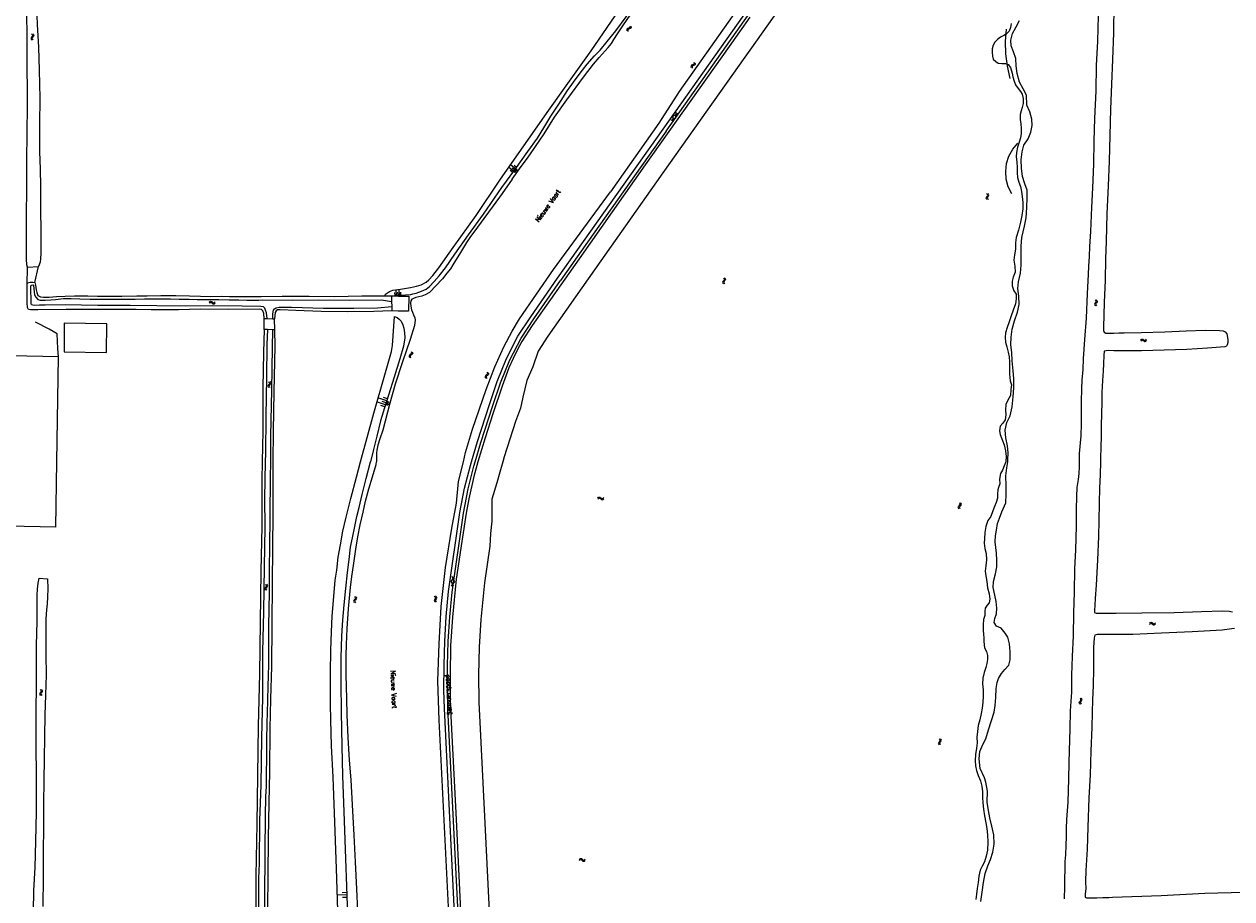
# Model space of a CAD drawing. Header units: metres. Extents: x 189705 to 199106, y 581686 to 588448.
# Tile 536 of 555: x 197695 to 198202, y 587316 to 587684. Entities that reach past the tile are written whole.
import ezdxf

# ---------------------------------------------------------------- set-up
doc = ezdxf.new("R2010")
doc.units = ezdxf.units.M
doc.layers.add('B-WA-OG-GBKN-G', color=7, linetype='Continuous', lineweight=18)
doc.styles.add('Style-STANDARD', font='STANDARD.shx')

msp = doc.modelspace()

# ---------------------------------------------------------------- linework, layer by layer
at = {"layer": 'B-WA-OG-GBKN-G'}
for p, q in [((197948.42, 587681.739), (197948.352, 587681.409)), ((197948.672, 587681.95), (197948.42, 587681.739)), ((197949.058, 587682.081), (197948.672, 587681.95)), ((197949.1, 587681.695), (197948.848, 587681.483)), ((197949.449, 587682.222), (197949.058, 587682.081)), ((197949.486, 587681.828), (197949.1, 587681.695)), ((197949.697, 587682.434), (197949.449, 587682.222)), ((197949.871, 587681.961), (197949.486, 587681.828)), ((197949.695, 587683.157), (197949.763, 587682.755)), ((197949.763, 587682.755), (197949.697, 587682.434)), ((197950.129, 587682.18), (197949.871, 587681.961)), ((197950.122, 587682.902), (197950.192, 587682.501)), ((197950.192, 587682.501), (197950.129, 587682.18)), ((197698.339, 587678.125), (197698.249, 587677.809)), ((197698.249, 587677.809), (197698.379, 587677.497)), ((197698.586, 587678.45), (197698.339, 587678.125)), ((197698.379, 587677.497), (197698.662, 587677.203)), ((197698.51, 587679.698), (197698.791, 587679.403)), ((197698.83, 587678.786), (197698.586, 587678.45)), ((197698.837, 587678.154), (197698.747, 587677.837)), ((197698.747, 587677.837), (197698.874, 587677.526)), ((197698.791, 587679.403), (197698.917, 587679.1)), ((197698.917, 587679.1), (197698.83, 587678.786)), ((197699.082, 587678.481), (197698.837, 587678.154)), ((197698.874, 587677.526), (197699.158, 587677.231)), ((197699.005, 587679.727), (197699.289, 587679.434)), ((197699.326, 587678.806), (197699.082, 587678.481)), ((197699.289, 587679.434), (197699.416, 587679.133)), ((197699.416, 587679.133), (197699.326, 587678.806)), ((197948.352, 587681.409), (197948.422, 587681.006)), ((197948.848, 587681.483), (197948.779, 587681.154)), ((197948.779, 587681.154), (197948.848, 587680.751)), ((197975.606, 587666.56), (197975.369, 587666.331)), ((197975.982, 587666.718), (197975.606, 587666.56)), ((197976.361, 587666.886), (197975.982, 587666.718)), ((197976.427, 587666.496), (197976.051, 587666.335)), ((197976.594, 587667.115), (197976.361, 587666.886)), ((197976.801, 587666.655), (197976.427, 587666.496)), ((197976.541, 587667.836), (197976.637, 587667.44)), ((197976.637, 587667.44), (197976.594, 587667.115)), ((197977.043, 587666.893), (197976.801, 587666.655)), ((197976.984, 587667.613), (197977.083, 587667.218)), ((197977.083, 587667.218), (197977.043, 587666.893)), ((197975.369, 587666.331), (197975.326, 587665.997)), ((197975.326, 587665.997), (197975.424, 587665.6)), ((197975.815, 587666.106), (197975.769, 587665.773)), ((197975.769, 587665.773), (197975.867, 587665.376)), ((197976.051, 587666.335), (197975.815, 587666.106)), ((197969.878, 587646.312), (197967.799, 587645.183)), ((197968.991, 587644.453), (197969.052, 587646.817)), ((197968.991, 587644.453), (197966.911, 587643.325)), ((197967.736, 587642.82), (197967.799, 587645.183)), ((197900.88, 587622.076), (197898.82, 587623.678)), ((197900.48, 587621.561), (197899.45, 587622.362)), ((197901.682, 587623.106), (197899.621, 587624.708)), ((197901.281, 587622.591), (197900.251, 587623.392)), ((197900.858, 587622.048), (197901.453, 587621.586)), ((197902.082, 587623.621), (197901.052, 587624.422)), ((197901.089, 587622.346), (197902.279, 587621.422)), ((197901.32, 587622.643), (197901.915, 587622.181)), ((197901.551, 587622.94), (197902.741, 587622.017)), ((197901.782, 587623.238), (197902.377, 587622.776)), ((198099.282, 587610.704), (198099.361, 587611.034)), ((198099.42, 587610.408), (198099.282, 587610.704)), ((198099.361, 587611.034), (198099.594, 587611.367)), ((198099.768, 587612.329), (198099.474, 587612.613)), ((198099.594, 587611.367), (198099.827, 587611.703)), ((198099.906, 587612.022), (198099.768, 587612.329)), ((198099.78, 587610.754), (198099.856, 587611.071)), ((198099.916, 587610.455), (198099.78, 587610.754)), ((198099.827, 587611.703), (198099.906, 587612.022)), ((198099.856, 587611.071), (198100.088, 587611.415)), ((198100.263, 587612.374), (198099.969, 587612.659)), ((198100.088, 587611.415), (198100.323, 587611.748)), ((198100.403, 587612.068), (198100.263, 587612.374)), ((198100.323, 587611.748), (198100.403, 587612.068)), ((198099.713, 587610.125), (198099.42, 587610.408)), ((198100.208, 587610.17), (198099.916, 587610.455)), ((197988.711, 587575.699), (197988.611, 587575.386)), ((197988.611, 587575.386), (197988.731, 587575.07)), ((197988.968, 587576.017), (197988.711, 587575.699)), ((197988.93, 587577.266), (197989.202, 587576.963)), ((197989.222, 587576.344), (197988.968, 587576.017)), ((197989.21, 587575.712), (197989.11, 587575.399)), ((197989.11, 587575.399), (197989.228, 587575.084)), ((197989.202, 587576.963), (197989.318, 587576.656)), ((197989.464, 587576.032), (197989.21, 587575.712)), ((197989.318, 587576.656), (197989.222, 587576.344)), ((197989.427, 587577.279), (197989.701, 587576.978)), ((197989.719, 587576.349), (197989.464, 587576.032)), ((197989.701, 587576.978), (197989.819, 587576.673)), ((197989.819, 587576.673), (197989.719, 587576.349)), ((197851.078, 587569.861), (197851.005, 587571.114)), ((197851.705, 587569.898), (197851.559, 587572.404)), ((197852.331, 587569.934), (197852.258, 587571.187)), ((197852.957, 587569.97), (197852.812, 587572.476)), ((197853.584, 587570.007), (197853.511, 587571.26)), ((197988.731, 587575.07), (197989.005, 587574.767)), ((197989.228, 587575.084), (197989.502, 587574.78)), ((197773.042, 587567.067), (197773.339, 587567.346)), ((197773.063, 587566.571), (197773.362, 587566.848)), ((197773.339, 587567.346), (197773.642, 587567.469)), ((197773.362, 587566.848), (197773.667, 587566.969)), ((197773.642, 587567.469), (197773.967, 587567.374)), ((197773.667, 587566.969), (197773.98, 587566.878)), ((197773.967, 587567.374), (197774.289, 587567.125)), ((197773.98, 587566.878), (197774.312, 587566.628)), ((197774.289, 587567.125), (197774.612, 587566.875)), ((197774.312, 587566.628), (197774.633, 587566.377)), ((197774.612, 587566.875), (197774.927, 587566.78)), ((197774.633, 587566.377), (197774.948, 587566.282)), ((197774.927, 587566.78), (197775.241, 587566.903)), ((197774.948, 587566.282), (197775.262, 587566.407)), ((197775.241, 587566.903), (197775.539, 587567.182)), ((197775.262, 587566.407), (197775.56, 587566.686)), ((198144.837, 587566.469), (198144.745, 587566.153)), ((198144.745, 587566.153), (198144.873, 587565.841)), ((198145.085, 587566.793), (198144.837, 587566.469)), ((198144.873, 587565.841), (198145.155, 587565.545)), ((198145.015, 587568.041), (198145.295, 587567.745)), ((198145.331, 587567.127), (198145.085, 587566.793)), ((198145.335, 587566.495), (198145.243, 587566.179)), ((198145.243, 587566.179), (198145.369, 587565.867)), ((198145.295, 587567.745), (198145.419, 587567.441)), ((198145.419, 587567.441), (198145.331, 587567.127)), ((198145.581, 587566.821), (198145.335, 587566.495)), ((198145.369, 587565.867), (198145.651, 587565.571)), ((198145.511, 587568.067), (198145.793, 587567.773)), ((198145.827, 587567.145), (198145.581, 587566.821)), ((198145.793, 587567.773), (198145.919, 587567.471)), ((198145.919, 587567.471), (198145.827, 587567.145)), ((198164.104, 587551.104), (198164.373, 587551.409)), ((198164.17, 587550.612), (198164.442, 587550.915)), ((198164.373, 587551.409), (198164.664, 587551.559)), ((198164.442, 587550.915), (198164.735, 587551.064)), ((198164.664, 587551.559), (198164.997, 587551.495)), ((198164.735, 587551.064), (198165.055, 587551.002)), ((198164.997, 587551.495), (198165.34, 587551.276)), ((198165.055, 587551.002), (198165.408, 587550.784)), ((198165.34, 587551.276), (198165.685, 587551.058)), ((198165.408, 587550.784), (198165.752, 587550.564)), ((198165.685, 587551.058), (198166.007, 587550.992)), ((198165.752, 587550.564), (198166.074, 587550.498)), ((198166.007, 587550.992), (198166.308, 587551.143)), ((198166.074, 587550.498), (198166.375, 587550.651)), ((198166.308, 587551.143), (198166.58, 587551.449)), ((198166.375, 587550.651), (198166.646, 587550.956)), ((197857.141, 587544.846), (197856.95, 587544.578)), ((197857.483, 587545.069), (197857.141, 587544.846)), ((197857.826, 587545.303), (197857.483, 587545.069)), ((197857.96, 587544.931), (197857.62, 587544.705)), ((197858.013, 587545.57), (197857.826, 587545.303)), ((197857.831, 587546.27), (197857.997, 587545.897)), ((197858.3, 587545.155), (197857.96, 587544.931)), ((197857.997, 587545.897), (197858.013, 587545.57)), ((197858.495, 587545.432), (197858.3, 587545.155)), ((197858.308, 587546.129), (197858.476, 587545.759)), ((197858.476, 587545.759), (197858.495, 587545.432)), ((197856.95, 587544.578), (197856.967, 587544.242)), ((197856.967, 587544.242), (197857.134, 587543.869)), ((197857.62, 587544.705), (197857.428, 587544.438)), ((197857.428, 587544.438), (197857.443, 587544.101)), ((197857.443, 587544.101), (197857.611, 587543.729)), ((197889.056, 587536.125), (197888.882, 587535.846)), ((197888.882, 587535.846), (197888.922, 587535.511)), ((197888.922, 587535.511), (197889.114, 587535.15)), ((197889.382, 587536.371), (197889.056, 587536.125)), ((197889.543, 587536.016), (197889.369, 587535.737)), ((197889.369, 587535.737), (197889.407, 587535.402)), ((197889.709, 587536.626), (197889.382, 587536.371)), ((197889.407, 587535.402), (197889.598, 587535.041)), ((197889.867, 587536.264), (197889.543, 587536.016)), ((197889.65, 587537.591), (197889.84, 587537.231)), ((197889.878, 587536.905), (197889.709, 587536.626)), ((197889.84, 587537.231), (197889.878, 587536.905)), ((197890.191, 587536.51), (197889.867, 587536.264)), ((197890.135, 587537.483), (197890.328, 587537.124)), ((197890.368, 587536.799), (197890.191, 587536.51)), ((197890.328, 587537.124), (197890.368, 587536.799)), ((197797.817, 587532.085), (197797.721, 587531.77)), ((197797.721, 587531.77), (197797.845, 587531.457)), ((197798.069, 587532.406), (197797.817, 587532.085)), ((197797.845, 587531.457), (197798.123, 587531.157)), ((197798.016, 587533.654), (197798.292, 587533.355)), ((197798.32, 587532.736), (197798.069, 587532.406)), ((197798.315, 587532.104), (197798.219, 587531.79)), ((197798.219, 587531.79), (197798.341, 587531.476)), ((197798.292, 587533.355), (197798.412, 587533.049)), ((197798.566, 587532.427), (197798.315, 587532.104)), ((197798.412, 587533.049), (197798.32, 587532.736)), ((197798.341, 587531.476), (197798.619, 587531.176)), ((197798.512, 587533.674), (197798.79, 587533.376)), ((197798.816, 587532.748), (197798.566, 587532.427)), ((197798.79, 587533.376), (197798.912, 587533.073)), ((197798.912, 587533.073), (197798.816, 587532.748)), ((197847.075, 587523.961), (197843.728, 587525.031)), ((197847.611, 587525.635), (197844.263, 587526.705)), ((197847.343, 587524.798), (197845.669, 587525.333)), ((197847.878, 587526.472), (197846.204, 587527.007)), ((197847.415, 587524.764), (197848.135, 587524.543)), ((197847.525, 587525.124), (197848.965, 587524.682)), ((197847.636, 587525.484), (197848.356, 587525.263)), ((197846.808, 587523.124), (197845.134, 587523.659)), ((197847.194, 587524.044), (197847.914, 587523.823)), ((197847.305, 587524.404), (197848.744, 587523.962)), ((197936.205, 587484.797), (197936.495, 587485.083)), ((197936.238, 587484.302), (197936.53, 587484.586)), ((197936.495, 587485.083), (197936.795, 587485.213)), ((197936.53, 587484.586), (197936.832, 587484.714)), ((197936.795, 587485.213), (197937.122, 587485.126)), ((197936.832, 587484.714), (197937.147, 587484.63)), ((197937.122, 587485.126), (197937.45, 587484.885)), ((197937.147, 587484.63), (197937.485, 587484.389)), ((197937.45, 587484.885), (197937.779, 587484.643)), ((197937.485, 587484.389), (197937.812, 587484.146)), ((197937.779, 587484.643), (197938.096, 587484.556)), ((197937.812, 587484.146), (197938.129, 587484.058)), ((197938.096, 587484.556), (197938.406, 587484.686)), ((197938.129, 587484.058), (197938.439, 587484.19)), ((197938.406, 587484.686), (197938.699, 587484.972)), ((197938.439, 587484.19), (197938.731, 587484.476)), ((198087.58, 587480.953), (198087.706, 587481.268)), ((198087.674, 587480.639), (198087.58, 587480.953)), ((198087.923, 587480.318), (198087.674, 587480.639)), ((198087.706, 587481.268), (198087.984, 587481.564)), ((198087.984, 587481.564), (198088.263, 587481.862)), ((198088.295, 587482.491), (198088.046, 587482.814)), ((198088.081, 587480.93), (198088.201, 587481.233)), ((198088.172, 587480.615), (198088.081, 587480.93)), ((198088.419, 587480.291), (198088.172, 587480.615)), ((198088.201, 587481.233), (198088.481, 587481.54)), ((198088.263, 587481.862), (198088.388, 587482.167)), ((198088.388, 587482.167), (198088.295, 587482.491)), ((198088.481, 587481.54), (198088.761, 587481.836)), ((198088.791, 587482.464), (198088.542, 587482.788)), ((198088.761, 587481.836), (198088.886, 587482.141)), ((198088.886, 587482.141), (198088.791, 587482.464)), ((197796.63, 587448.521), (197796.909, 587448.224)), ((197797.126, 587448.545), (197797.407, 587448.25)), ((197875.972, 587451.799), (197874.648, 587449.839)), ((197875.682, 587447.713), (197874.648, 587449.839)), ((197876.043, 587449.741), (197874.716, 587447.781)), ((197876.043, 587449.741), (197875.007, 587451.867)), ((197796.447, 587446.949), (197796.354, 587446.633)), ((197796.354, 587446.633), (197796.481, 587446.321)), ((197796.696, 587447.272), (197796.447, 587446.949)), ((197796.481, 587446.321), (197796.762, 587446.024)), ((197796.943, 587447.606), (197796.696, 587447.272)), ((197796.945, 587446.974), (197796.852, 587446.658)), ((197796.852, 587446.658), (197796.977, 587446.346)), ((197796.909, 587448.224), (197797.032, 587447.919)), ((197797.032, 587447.919), (197796.943, 587447.606)), ((197797.192, 587447.299), (197796.945, 587446.974)), ((197796.977, 587446.346), (197797.258, 587446.049)), ((197797.439, 587447.622), (197797.192, 587447.299)), ((197797.407, 587448.25), (197797.532, 587447.948)), ((197797.532, 587447.948), (197797.439, 587447.622)), ((197867.583, 587443.589), (197867.9, 587443.332)), ((197868.071, 587443.68), (197868.39, 587443.426)), ((197868.39, 587443.426), (197868.555, 587443.143)), ((197833.755, 587441.817), (197833.629, 587441.513)), ((197833.629, 587441.513), (197833.722, 587441.189)), ((197833.722, 587441.189), (197833.97, 587440.863)), ((197834.037, 587442.112), (197833.755, 587441.817)), ((197834.319, 587442.416), (197834.037, 587442.112)), ((197834.105, 587443.36), (197834.351, 587443.035)), ((197834.253, 587441.788), (197834.127, 587441.484)), ((197834.127, 587441.484), (197834.218, 587441.16)), ((197834.218, 587441.16), (197834.466, 587440.835)), ((197834.533, 587442.085), (197834.253, 587441.788)), ((197834.441, 587442.719), (197834.319, 587442.416)), ((197834.351, 587443.035), (197834.441, 587442.719)), ((197834.814, 587442.38), (197834.533, 587442.085)), ((197834.601, 587443.331), (197834.849, 587443.008)), ((197834.941, 587442.694), (197834.814, 587442.38)), ((197834.849, 587443.008), (197834.941, 587442.694)), ((197867.614, 587442.007), (197867.565, 587441.682)), ((197867.565, 587441.682), (197867.733, 587441.389)), ((197867.817, 587442.361), (197867.614, 587442.007)), ((197867.733, 587441.389), (197868.052, 587441.133)), ((197868.017, 587442.724), (197867.817, 587442.361)), ((197867.9, 587443.332), (197868.063, 587443.047)), ((197868.063, 587443.047), (197868.017, 587442.724)), ((197868.105, 587442.099), (197868.055, 587441.773)), ((197868.055, 587441.773), (197868.221, 587441.481)), ((197868.305, 587442.454), (197868.105, 587442.099)), ((197868.221, 587441.481), (197868.54, 587441.224)), ((197868.506, 587442.808), (197868.305, 587442.454)), ((197868.555, 587443.143), (197868.506, 587442.808)), ((198167.867, 587432.227), (198168.157, 587432.513)), ((198167.9, 587431.732), (198168.192, 587432.016)), ((198168.157, 587432.513), (198168.457, 587432.643)), ((198168.192, 587432.016), (198168.494, 587432.144)), ((198168.457, 587432.643), (198168.784, 587432.556)), ((198168.494, 587432.144), (198168.809, 587432.06)), ((198168.784, 587432.556), (198169.112, 587432.315)), ((198168.809, 587432.06), (198169.147, 587431.819)), ((198169.112, 587432.315), (198169.441, 587432.073)), ((198169.147, 587431.819), (198169.474, 587431.576)), ((198169.441, 587432.073), (198169.758, 587431.986)), ((198169.474, 587431.576), (198169.791, 587431.488)), ((198169.758, 587431.986), (198170.068, 587432.116)), ((198169.791, 587431.488), (198170.101, 587431.62)), ((198170.068, 587432.116), (198170.361, 587432.402)), ((198170.101, 587431.62), (198170.393, 587431.906)), ((197701.978, 587402.813), (197701.886, 587402.497)), ((197702.225, 587403.137), (197701.978, 587402.813)), ((197702.154, 587404.385), (197702.434, 587404.089)), ((197702.471, 587403.471), (197702.225, 587403.137)), ((197702.476, 587402.839), (197702.384, 587402.523)), ((197702.434, 587404.089), (197702.559, 587403.785)), ((197702.559, 587403.785), (197702.471, 587403.471)), ((197702.721, 587403.165), (197702.476, 587402.839)), ((197702.65, 587404.411), (197702.932, 587404.118)), ((197702.967, 587403.49), (197702.721, 587403.165)), ((197702.932, 587404.118), (197703.059, 587403.816)), ((197703.059, 587403.816), (197702.967, 587403.49)), ((197701.886, 587402.497), (197702.014, 587402.185)), ((197702.014, 587402.185), (197702.297, 587401.889)), ((197702.384, 587402.523), (197702.51, 587402.211)), ((197702.51, 587402.211), (197702.793, 587401.915)), ((198138.359, 587398.853), (198138.459, 587399.176)), ((198138.476, 587398.548), (198138.359, 587398.853)), ((198138.459, 587399.176), (198138.714, 587399.494)), ((198138.75, 587398.246), (198138.476, 587398.548)), ((198138.952, 587400.442), (198138.678, 587400.745)), ((198138.714, 587399.494), (198138.969, 587399.813)), ((198138.859, 587398.869), (198138.956, 587399.181)), ((198138.975, 587398.562), (198138.859, 587398.869)), ((198139.069, 587400.126), (198138.952, 587400.442)), ((198138.956, 587399.181), (198139.211, 587399.508)), ((198138.969, 587399.813), (198139.069, 587400.126)), ((198139.247, 587398.259), (198138.975, 587398.562)), ((198139.448, 587400.454), (198139.174, 587400.758)), ((198139.211, 587399.508), (198139.467, 587399.825)), ((198139.568, 587400.139), (198139.448, 587400.454)), ((198139.467, 587399.825), (198139.568, 587400.139)), ((198079.879, 587383.373), (198079.605, 587383.677)), ((198079.639, 587382.425), (198079.895, 587382.744)), ((198079.996, 587383.057), (198079.879, 587383.373)), ((198079.895, 587382.744), (198079.996, 587383.057)), ((198080.375, 587383.384), (198080.102, 587383.688)), ((198080.136, 587382.439), (198080.393, 587382.756)), ((198080.494, 587383.069), (198080.375, 587383.384)), ((198080.393, 587382.756), (198080.494, 587383.069)), ((198079.283, 587381.785), (198079.384, 587382.108)), ((198079.4, 587381.48), (198079.283, 587381.785)), ((198079.384, 587382.108), (198079.639, 587382.425)), ((198079.674, 587381.178), (198079.4, 587381.48)), ((198079.784, 587381.801), (198079.881, 587382.112)), ((198079.899, 587381.493), (198079.784, 587381.801)), ((198079.881, 587382.112), (198080.136, 587382.439)), ((198080.17, 587381.189), (198079.899, 587381.493)), ((197928.405, 587333.03), (197928.706, 587333.304)), ((197928.418, 587332.533), (197928.721, 587332.805)), ((197928.706, 587333.304), (197929.011, 587333.422)), ((197928.721, 587332.805), (197929.028, 587332.921)), ((197929.011, 587333.422), (197929.335, 587333.322)), ((197929.028, 587332.921), (197929.34, 587332.825)), ((197929.335, 587333.322), (197929.652, 587333.067)), ((197929.34, 587332.825), (197929.667, 587332.571)), ((197929.652, 587333.067), (197929.972, 587332.813)), ((197929.667, 587332.571), (197929.985, 587332.314)), ((197929.972, 587332.813), (197930.285, 587332.713)), ((197929.985, 587332.314), (197930.298, 587332.214)), ((197930.285, 587332.713), (197930.6, 587332.831)), ((197930.298, 587332.214), (197930.614, 587332.334)), ((197930.6, 587332.831), (197930.904, 587333.105)), ((197930.614, 587332.334), (197930.917, 587332.608)), ((197830.968, 587318.08), (197826.954, 587317.965)), ((197830.939, 587319.084), (197828.932, 587319.026)), ((197830.997, 587317.077), (197828.99, 587317.019))]:
    msp.add_line(p, q, dxfattribs=at)
at = {"layer": 'B-WA-OG-GBKN-G', "flags": 128}
for points in [[(198035.85, 587723.55), (198025.223, 587708.579), (198000, 587672.845)], [(197846.824, 587569.831), (197847.129, 587570.438), (197847.867, 587571.02), (197848.757, 587571.526), (197850.156, 587572.056), (197853.333, 587572.53), (197857.553, 587573.231), (197860.069, 587573.732), (197862.078, 587574.362), (197864.189, 587575.449), (197865.284, 587576.437), (197866.965, 587578.185), (197869.438, 587581.531), (197875.505, 587589.998), (197885.166, 587603.51), (197895.085, 587618.291), (197905.206, 587632.716), (197915.658, 587647.724), (197922.949, 587657.94), (197933.426, 587672.669), (197943.497, 587687.297), (197950.508, 587697.26), (197951.324, 587698.655), (197951.786, 587699.573)], [(198000, 587697.721), (197970.32, 587655.543), (197961.781, 587642.266), (197941.528, 587613.431)], [(197700.479, 587694.732), (197700.885, 587683.683), (197701.35, 587674.186), (197701.612, 587664.5), (197701.915, 587652.724), (197701.869, 587641.742), (197701.827, 587630.236), (197702.081, 587622.987), (197702.196, 587615.622), (197702.221, 587605.865), (197702.355, 587596.979), (197702.428, 587587.621), (197702.286, 587585.237), (197702.115, 587583.809), (197701.406, 587582.04)], [(197943.762, 587681.075), (197948.196, 587686.879), (197952.786, 587693.547)], [(198152.909, 587692.205), (198152.685, 587680.192), (198152.268, 587669.01), (198151.846, 587658.554), (198151.504, 587648.091), (198151.185, 587637.007), (198150.965, 587626.296), (198150.485, 587615.873), (198149.981, 587604.096), (198149.72, 587592.678), (198149.407, 587585.237), (198149.174, 587576.265), (198148.815, 587566.849), (198148.584, 587556.51), (198148.579, 587555.11), (198148.812, 587554.43), (198149.511, 587554.067), (198151.067, 587554.056), (198152.82, 587554.069), (198154.991, 587554.114), (198157.149, 587554.133), (198164.371, 587554.287), (198174.259, 587554.603), (198183.281, 587554.986), (198191.176, 587555.23), (198197.22, 587555.205), (198198.737, 587554.966), (198199.641, 587554.572), (198200.31, 587553.717), (198200.732, 587551.306), (198200.722, 587550.075), (198200.504, 587549.06), (198200.151, 587548.618), (198199.499, 587548.346), (198192.241, 587547.769), (198183.551, 587547.176), (198174.034, 587546.82), (198164.439, 587546.621), (198157.804, 587546.669), (198155.773, 587546.663), (198152.915, 587546.646), (198150.521, 587546.713), (198148.775, 587546.497), (198148.624, 587544.686), (198148.58, 587541.311)], [(197696.743, 587581.728), (197696.548, 587582.753), (197696.33, 587585.159), (197696.369, 587591.836), (197696.394, 587603.997), (197696.469, 587614.101), (197696.53, 587626.905), (197696.608, 587637.644), (197696.746, 587649.877), (197696.743, 587657.537), (197696.689, 587664.057), (197696.664, 587671.134), (197696.645, 587679.403), (197696.507, 587687.601)], [(197900.32, 587618.709), (197904.067, 587624.033), (197906.259, 587626.923), (197907.916, 587629.331), (197911.919, 587635.137), (197913.704, 587637.748), (197918.065, 587644.696), (197923.164, 587652.073), (197930.607, 587662.086), (197934.455, 587667.028), (197936.824, 587669.816), (197940.518, 587674.048), (197941.92, 587675.746), (197942.94, 587677.318), (197944.47, 587679.803), (197946.969, 587683.504), (197949.875, 587687.586)], [(197919.33, 587577.065), (197963.68, 587639.747), (198000, 587691.135)], [(197964.905, 587638.882), (198000, 587688.536)], [(198142.349, 587582.178), (198142.611, 587586.232), (198142.782, 587590.378), (198143.169, 587596.694), (198143.609, 587606.777), (198143.997, 587615.069), (198144.443, 587624.981), (198144.659, 587634.869), (198144.946, 587644.227), (198145.437, 587655.86), (198145.649, 587666.486), (198146.187, 587676.713), (198146.452, 587687.3)], [(198000, 587686.719), (197991.329, 587674.435), (197956.168, 587624.694), (197928.361, 587585.318), (197908.641, 587557.224), (197904.336, 587550.552), (197902.382, 587546.956), (197900.624, 587543.362), (197898.922, 587539.408), (197896.033, 587531.781), (197892.167, 587520.14)], [(198109.825, 587684.079), (198109.499, 587682.399), (198108.984, 587680.904), (198107.861, 587679.691), (198106.754, 587679.015), (198105.319, 587678.372), (198103.969, 587677.389), (198102.893, 587676.274), (198102.228, 587674.975), (198101.83, 587673.42), (198101.773, 587672.047), (198101.944, 587670.411), (198102.273, 587669.148), (198103.323, 587668.072), (198104.334, 587667.408), (198105.89, 587667.304), (198107.381, 587667.241), (198108.478, 587666.825), (198109.442, 587665.572), (198110.153, 587663.235), (198110.436, 587661.75), (198110.979, 587659.917), (198111.523, 587658.273), (198112.662, 587656.72), (198113.685, 587655.539), (198114.427, 587654.412), (198114.793, 587652.605), (198114.813, 587650.512), (198114.408, 587648.761), (198113.959, 587647.474), (198113.541, 587645.815), (198113.547, 587643.761), (198113.861, 587641.922), (198114.031, 587640.045), (198114.024, 587637.913), (198113.678, 587636.057), (198113.096, 587634.267), (198112.461, 587632.189), (198111.95, 587629.889), (198111.931, 587628.045), (198112.166, 587626.01), (198112.308, 587623.524), (198112.222, 587621.379)], [(198109.299, 587661.013), (198108.185, 587666.105), (198107.555, 587671.279), (198107.415, 587676.49), (198107.767, 587681.69)], [(198109.741, 587674.644), (198109.618, 587677.116), (198110.36, 587679.834), (198111.835, 587682.733), (198113.243, 587685.331)], [(197857.749, 587570.259), (197858.588, 587570.536), (197859.91, 587570.888), (197862.249, 587571.644), (197864.106, 587572.452), (197865.557, 587573.566), (197867.467, 587575.669), (197869.658, 587578.153), (197872.258, 587581.422), (197876.184, 587587.203), (197881.996, 587595.391), (197888.191, 587603.959), (197895.865, 587615.241), (197901.32, 587622.643), (197906.851, 587630.324), (197910.955, 587635.952), (197913.557, 587640.212), (197916.491, 587645.157), (197919.856, 587650.177), (197923.503, 587655.932), (197925.976, 587659.38), (197928.882, 587663.233), (197931.736, 587666.959), (197934.87, 587670.532), (197937.162, 587672.939), (197940.118, 587676.462), (197943.762, 587681.075)], [(198000, 587672.845), (197997.983, 587669.988), (197963.574, 587621.313), (197934.84, 587580.624), (197915.274, 587552.749), (197911.223, 587546.471), (197910.971, 587546.007)], [(198107.535, 587510.055), (198107.232, 587513.326), (198108.001, 587516.462), (198109.319, 587519.244), (198110.195, 587523.139), (198110.641, 587527.257), (198110.915, 587531.05), (198110.954, 587534.934), (198110.639, 587538.257), (198110.234, 587542.379), (198110.037, 587545.924), (198109.682, 587549.169), (198109.732, 587552.347), (198110.253, 587555.655), (198111.128, 587559.249), (198112.475, 587562.881), (198113.14, 587566.135), (198113.021, 587569.628), (198112.613, 587572.834), (198112.793, 587575.632), (198113.655, 587579.187), (198113.993, 587582.574), (198113.927, 587586.262), (198113.968, 587590.526), (198114.268, 587594.161), (198115.331, 587598.958), (198116.049, 587602.526), (198116.351, 587606.816), (198116.457, 587610.975), (198116.455, 587614.101), (198115.548, 587616.772), (198114.564, 587619.771), (198114.053, 587623.33), (198113.934, 587626.77), (198114.351, 587630.235), (198115.08, 587632.94), (198116.92, 587635.668), (198118.042, 587638.515), (198118.626, 587641.195), (198118.465, 587643.929), (198117.56, 587647.058), (198116.327, 587649.848), (198116.145, 587653.969), (198114.807, 587656.616), (198113.234, 587659.381), (198112.226, 587663.046), (198111.844, 587666.278), (198111.685, 587669.392), (198110.792, 587672.246), (198109.741, 587674.644)], [(197964.905, 587638.882), (197931.861, 587592.206)], [(198110.029, 587612.519), (198108.577, 587615.479), (198107.713, 587618.66), (198107.467, 587621.947), (198107.849, 587625.222), (198108.844, 587628.365), (198110.417, 587631.262), (198112.511, 587633.808)], [(198112.222, 587621.379), (198112.412, 587619.443), (198113.046, 587617.492), (198113.72, 587615.6), (198114.164, 587613.512), (198114.36, 587611.471), (198114.619, 587608.88), (198114.656, 587606.231), (198114.3, 587603.505), (198113.643, 587600.61), (198112.84, 587597.337), (198111.921, 587594.233), (198111.527, 587591.92), (198111.636, 587589.329), (198111.105, 587586.983), (198110.888, 587584.676), (198111.363, 587582.208), (198111.407, 587579.697), (198110.674, 587577.607), (198110.23, 587575.921), (198110.165, 587573.92), (198110.929, 587571.818), (198111.82, 587570.37), (198111.932, 587568.518), (198111.611, 587566.407), (198110.548, 587563.677), (198109.782, 587561.299), (198108.995, 587558.732), (198108.104, 587556.367), (198107.449, 587554.231), (198107.194, 587552.198), (198107.416, 587550.215), (198107.913, 587548.265), (198108.579, 587546), (198108.873, 587544.056), (198109.094, 587541.786), (198109.132, 587539.425), (198109.064, 587536.77), (198109.303, 587534.042), (198109.847, 587532.347), (198109.683, 587530.32), (198109.439, 587527.79), (198108.432, 587525.949), (198107.465, 587524.069), (198107.372, 587521.845), (198107.502, 587519.785), (198107.3, 587517.683), (198106.229, 587516.221), (198105.133, 587514.93), (198104.93, 587513.034)], [(197900.32, 587618.709), (197896.012, 587612.752), (197892.239, 587607.53), (197888.415, 587602.13), (197884.566, 587597.01), (197882.782, 587594.602), (197881.049, 587592.143), (197878.166, 587587.274), (197876.534, 587584.586), (197875.386, 587582.684), (197874.366, 587581.087), (197872.837, 587579.16), (197871.027, 587576.879), (197865.551, 587571.052), (197863.77, 587570.091), (197862.27, 587569.638), (197859.778, 587568.959), (197858.812, 587568.631), (197858.203, 587568.272), (197857.743, 587567.665), (197857.562, 587566.602), (197857.731, 587565.403), (197858.028, 587563.877), (197858.353, 587562.884), (197858.855, 587561.738), (197859.331, 587560.516), (197859.554, 587559.447), (197859.448, 587558.558), (197859.187, 587557.238), (197857.374, 587551.365), (197854.176, 587542.053), (197851.13, 587532.588), (197848.952, 587524.695), (197846.926, 587517.005), (197845.901, 587513.3), (197844.648, 587509.621), (197843.854, 587506.956), (197843.417, 587504.875), (197843.262, 587503.732), (197843.309, 587502.208), (197843.319, 587500)], [(197917.629, 587580.808), (197941.528, 587613.431)], [(197931.861, 587592.206), (197920.555, 587576.211)], [(197696.663, 587574.459), (197696.743, 587581.728)], [(197696.743, 587581.728), (197701.406, 587582.04)], [(197699.897, 587575.262), (197701.406, 587582.04)], [(197879.768, 587500), (197880.713, 587503.955), (197883.662, 587513.641), (197889.369, 587530.312), (197892.932, 587539.87), (197896.745, 587548.336), (197900.245, 587554.842), (197903.331, 587560.063), (197917.629, 587580.808)], [(198138.488, 587500), (198138.489, 587500.907), (198138.504, 587503.51), (198139.092, 587510.846), (198139.318, 587515.985), (198139.281, 587520.243), (198139.31, 587525.193), (198139.414, 587530.791), (198139.57, 587534.329), (198139.945, 587538.722), (198140.195, 587543.182), (198140.72, 587551.316), (198141.359, 587560.306), (198141.858, 587570.67), (198142.18, 587578.628), (198142.349, 587582.178)], [(197696.663, 587574.459), (197696.836, 587575.139), (197697.834, 587575.462), (197699.059, 587575.489), (197699.897, 587575.262)], [(197699.897, 587575.262), (197700.186, 587574.18), (197700.4, 587572.259), (197700.637, 587571.091), (197701.175, 587569.883), (197702.279, 587569.262), (197703.537, 587569.098), (197705.817, 587569.153), (197708.963, 587569.361), (197712.608, 587569.625), (197716.553, 587569.678), (197722.063, 587569.645), (197726.106, 587569.586), (197732.023, 587569.604), (197736.4, 587569.583), (197742.704, 587569.651), (197747.009, 587569.715), (197752.802, 587569.851), (197758.982, 587569.874), (197764.728, 587569.768), (197769.412, 587569.516), (197773.506, 587569.411), (197778.081, 587569.54), (197781.619, 587569.49), (197785.865, 587569.457)], [(197884.738, 587500), (197887.163, 587508.109), (197892.143, 587523.64), (197895.397, 587533.165), (197899.263, 587542.833), (197903.979, 587551.976), (197909.326, 587560.084), (197920.555, 587576.211)], [(197908.084, 587560.926), (197919.33, 587577.065)], [(197796.197, 587560.154), (197795.935, 587562.312), (197795.612, 587563.447), (197795.071, 587564.026), (197794.174, 587564.096), (197781.298, 587564.033), (197769.385, 587564.064), (197760.172, 587563.847), (197748.757, 587563.803), (197742.454, 587563.977), (197738.614, 587563.937), (197728.753, 587564.037), (197712.967, 587563.981), (197701.106, 587563.803), (197699.599, 587563.797), (197697.994, 587563.804), (197697.248, 587563.972), (197696.826, 587564.819), (197696.619, 587566.766), (197696.578, 587569.04), (197696.57, 587572.834), (197696.663, 587574.459)], [(197797.358, 587560.141), (197797.076, 587562.527), (197796.741, 587563.708), (197796.372, 587564.568), (197795.863, 587565.042), (197794.717, 587565.218), (197786.908, 587565.406), (197774.307, 587565.441), (197763.082, 587565.41), (197751.02, 587565.52), (197739.888, 587565.652), (197726.311, 587565.717), (197712.571, 587565.875), (197704.242, 587565.843), (197701.811, 587565.763), (197699.544, 587565.702), (197698.47, 587565.87), (197698.335, 587566.481), (197698.121, 587573.834), (197698.372, 587574.206), (197699.034, 587574.294), (197699.257, 587574.169), (197699.472, 587572.654), (197699.761, 587570.11), (197700.255, 587569.217), (197701.141, 587568.184), (197702.077, 587567.898), (197704.127, 587567.829), (197706.526, 587567.981), (197708.565, 587568.207), (197711.857, 587568.598), (197715.126, 587568.569), (197718.677, 587568.394), (197723.112, 587568.249), (197727.483, 587568.254), (197732.214, 587568.303), (197737.45, 587568.337), (197742.017, 587568.361), (197745.916, 587568.447), (197749.487, 587568.476), (197752.816, 587568.421), (197756.859, 587568.388), (197760.482, 587568.325), (197764.603, 587568.279), (197768.03, 587568.23), (197771.07, 587568.149), (197773.999, 587568.135), (197777.052, 587568.101), (197781.403, 587568.093), (197785.518, 587568.06)], [(197848.567, 587569.708), (197857.749, 587570.259)], [(197785.518, 587568.06), (197788.827, 587567.946), (197791.585, 587567.9), (197793.963, 587567.882), (197795.602, 587567.973), (197808.076, 587567.828), (197818.834, 587568.001), (197831.776, 587567.819), (197845.373, 587567.963), (197849.669, 587567.288)], [(197785.865, 587569.457), (197790.884, 587569.393), (197794.855, 587569.472), (197803.712, 587569.527), (197815.098, 587569.508), (197825.66, 587569.492), (197837.138, 587569.643), (197849.662, 587569.712)], [(197799.707, 587560.116), (197799.749, 587560.909), (197799.845, 587562.217), (197800.092, 587563.655), (197800.48, 587564.308), (197801.161, 587564.724), (197802.457, 587565.014), (197807.604, 587564.937), (197821.088, 587564.584), (197833.789, 587564.587), (197843.782, 587564.619), (197849.675, 587565.182)], [(197849.662, 587569.712), (197849.669, 587567.288)], [(197849.662, 587569.712), (197852.523, 587569.576), (197856.881, 587569.546), (197856.696, 587563.263), (197852.415, 587563.304), (197849.68, 587563.386)], [(197849.669, 587567.288), (197849.675, 587565.182)], [(197849.675, 587565.182), (197849.68, 587563.386)], [(197796.073, 587555.528), (197796.197, 587560.154)], [(197796.197, 587560.154), (197797.358, 587560.141)], [(197797.358, 587560.141), (197799.707, 587560.116)], [(197799.707, 587560.116), (197800.519, 587560.107)], [(197849.68, 587563.386), (197842.151, 587563.157), (197831.321, 587562.938), (197820.02, 587563.127), (197809.421, 587563.542), (197802.81, 587563.833), (197801.73, 587563.771), (197801.141, 587563.466), (197800.805, 587562.702), (197800.519, 587560.107)], [(197800.567, 587555.461), (197800.519, 587560.107)], [(197836.609, 587500), (197842.132, 587520.42), (197847.026, 587537.55), (197849.536, 587546.331), (197850.025, 587548.793), (197850.82, 587561.041)], [(197850.867, 587561.032), (197851.933, 587560.547), (197852.795, 587559.859), (197853.657, 587559.044), (197854.34, 587557.595), (197854.768, 587556.121), (197855.068, 587554.164), (197855.191, 587552.107), (197854.598, 587548.502), (197853.035, 587543.275), (197850.654, 587535.509), (197848.35, 587528.023), (197846.686, 587522.694), (197845.047, 587517.238), (197843.431, 587510.767), (197842.02, 587505.234), (197840.722, 587500)], [(197902.682, 587552.735), (197908.084, 587560.926)], [(197709.818, 587544.132), (197709.466, 587547.571), (197709.176, 587553.794), (197705.852, 587555.707), (197700.142, 587558.718)], [(197712.204, 587558.21), (197712.147, 587546.155), (197730.007, 587545.929), (197730.063, 587557.934), (197712.204, 587558.21)], [(197796.073, 587555.528), (197795.903, 587545.907), (197795.637, 587531.101), (197795.53, 587512.823), (197795.309, 587500)], [(197797.522, 587555.506), (197796.073, 587555.528)], [(197797.522, 587555.506), (197797.265, 587549.255), (197797.048, 587535.228), (197796.869, 587519.114), (197796.685, 587503.458), (197796.623, 587500)], [(197799.753, 587555.473), (197797.522, 587555.506)], [(197798.879, 587500), (197798.94, 587510.784), (197799.32, 587530.199), (197799.635, 587548.019), (197799.753, 587555.473)], [(197800.567, 587555.461), (197799.753, 587555.473)], [(197799.986, 587500), (197800.088, 587512.925), (197800.308, 587529.444), (197800.713, 587548.572), (197800.567, 587555.461)], [(197897.897, 587543.457), (197902.682, 587552.735)], [(197911.223, 587546.471), (197908.975, 587539.957), (197906.462, 587534.176), (197904.702, 587527.139), (197903.822, 587522.489), (197901.63, 587516.909)], [(197709.106, 587500), (197709.818, 587544.132), (197689.911, 587544.454), (197689.193, 587500)], [(197893.99, 587533.686), (197897.897, 587543.457)], [(198148.58, 587541.311), (198148.406, 587538.088), (198148.105, 587534.112), (198147.905, 587529.143), (198147.786, 587525.01), (198147.737, 587520.092), (198147.557, 587515.266), (198147.489, 587510.63), (198147.356, 587506.275), (198147.347, 587501.487), (198147.294, 587500)], [(197890.719, 587524.112), (197893.99, 587533.686)], [(197885.73, 587508.553), (197890.719, 587524.112)], [(197892.167, 587520.14), (197888.89, 587510.111), (197885.877, 587500)], [(197901.63, 587516.909), (197896.899, 587502.096), (197896.282, 587500)], [(198104.93, 587513.034), (198105.134, 587511.503), (198105.886, 587509.643), (198106.826, 587507.149), (198107.4, 587504.635), (198107.712, 587502.241), (198107.594, 587500.083), (198107.56, 587500)], [(198108.317, 587500), (198108.419, 587500.791), (198108.455, 587503.734), (198108.217, 587506.743), (198107.535, 587510.055)], [(197883.172, 587500), (197885.73, 587508.553)], [(197708.663, 587472.591), (197709.106, 587500)], [(197795.309, 587500), (197795.179, 587492.426), (197795.159, 587472.904), (197794.676, 587454.025), (197794.395, 587432.667), (197794.216, 587410.903), (197793.613, 587389.133), (197793.405, 587368.305), (197793.048, 587347.895), (197792.68, 587326.046), (197792.626, 587308.186), (197792.285, 587288.796), (197791.866, 587269.466), (197791.369, 587249.959), (197791.286, 587231.248), (197791.188, 587227.547), (197791.331, 587225.375)], [(197796.623, 587500), (197796.347, 587484.736), (197796.469, 587472.512), (197796.184, 587455.947), (197795.904, 587437.107), (197795.454, 587420.17), (197795.383, 587401.041), (197795.005, 587384.104), (197794.728, 587364.158), (197794.227, 587349.399), (197794.028, 587331.33), (197793.719, 587325.145), (197793.792, 587306.107)], [(197795.97, 587225.929), (197796.222, 587226.883), (197796.325, 587228.465), (197796.596, 587236.94), (197797.079, 587244.596), (197797.279, 587255.308), (197797.421, 587270.12), (197797.48, 587283.776), (197797.564, 587298.68), (197797.708, 587312.367), (197797.774, 587326.107), (197797.991, 587341.9), (197798.238, 587356.732), (197798.465, 587369.746), (197798.664, 587387.939), (197798.974, 587400.279), (197799.413, 587413.998), (197799.518, 587431.499), (197799.644, 587449.228), (197799.745, 587463.602), (197799.887, 587478.63), (197799.94, 587494.208), (197799.986, 587500)], [(197797.34, 587390.023), (197797.66, 587399.564), (197797.878, 587406.011), (197797.904, 587409.87), (197798.092, 587415.095), (197798.096, 587420.006), (197798.14, 587425.316), (197798.159, 587430.797), (197798.204, 587438.317), (197798.345, 587445.145), (197798.386, 587455.595), (197798.559, 587464.077), (197798.656, 587477.202), (197798.841, 587493.29), (197798.879, 587500)], [(197827.089, 587311.512), (197826.457, 587329.17), (197825.76, 587348.606), (197825.041, 587367.585), (197824.472, 587380.771), (197824.126, 587391.696), (197823.996, 587398.1), (197823.934, 587411.366), (197824.108, 587420.923), (197824.347, 587428.626), (197824.699, 587435.109), (197825.34, 587443.476), (197825.968, 587450.267), (197826.618, 587454.542), (197827.258, 587459.935), (197828.179, 587465.178), (197829.147, 587470.904), (197830.545, 587476.787), (197832.511, 587484.631), (197834.875, 587493.494), (197836.609, 587500)], [(197831.38, 587305.676), (197830.838, 587321.836), (197830.436, 587333.244), (197829.869, 587349.276), (197829.202, 587368.153), (197828.92, 587380.502), (197828.671, 587394.885), (197828.415, 587407.133), (197828.479, 587417.63), (197828.73, 587426.959), (197829.133, 587433.443), (197829.764, 587439.878), (197830.442, 587446.847), (197831.148, 587453.512), (197831.814, 587458.905), (197832.455, 587464.12), (197833.306, 587468.702), (197834.064, 587472.19), (197835.039, 587476.976), (197835.997, 587480.847), (197837.273, 587486.22), (197838.968, 587493.02), (197840.722, 587500)], [(197835.395, 587311.529), (197835.065, 587320.549), (197834.485, 587332.057), (197833.908, 587343.235), (197833.293, 587355.886), (197832.722, 587366.378), (197831.991, 587374.733), (197831.403, 587384.183), (197830.993, 587393.71), (197830.782, 587400.57), (197830.596, 587410.556), (197830.553, 587418.663), (197830.743, 587423.29), (197831.042, 587429.951), (197831.531, 587438.266), (197832.039, 587444.294), (197832.37, 587447.219), (197832.915, 587451.798), (197833.587, 587456.429), (197834.622, 587463.249), (197835.467, 587468.466), (197836.491, 587473.582), (197837.691, 587478.879), (197838.745, 587483.411), (197840.123, 587488.683), (197841.605, 587493.651), (197843.135, 587498.899), (197843.319, 587500)], [(197880.512, 587175.571), (197879.566, 587192.48), (197874.642, 587290.76), (197869.598, 587391.517), (197869.115, 587408.015), (197869.551, 587423.601), (197870.491, 587439.212), (197872.279, 587455.661), (197874.966, 587472.094), (197876.856, 587482.674), (197877.797, 587491.756), (197879.768, 587500)], [(197881.753, 587488.622), (197884.171, 587498.104), (197884.738, 587500)], [(197882.725, 587498.504), (197883.172, 587500)], [(197885.877, 587500), (197885.009, 587496.891), (197884.166, 587493.775)], [(197896.282, 587500), (197895.029, 587495.608), (197893.828, 587491.202)], [(198096.724, 587371.173), (198096.267, 587375.19), (198096.67, 587378.354), (198097.87, 587381.201), (198099.186, 587383.669), (198100.193, 587387.446), (198102.664, 587394.788), (198103.066, 587397.625), (198103.365, 587401.038), (198103.456, 587404.726), (198103.844, 587407.275), (198104.478, 587408.934), (198105.767, 587411.14), (198107.054, 587412.771), (198108.734, 587414.557), (198109.37, 587416.883), (198109.421, 587420.205), (198109.027, 587423.581), (198108.369, 587426.317), (198107.237, 587427.995), (198105.596, 587430.107), (198103.584, 587430.938), (198102.609, 587432.576), (198102.922, 587434.247), (198103.609, 587436.128), (198103.813, 587438.586), (198103.482, 587441.282), (198102.863, 587443.965), (198102.234, 587447.251), (198102.347, 587449.775), (198103.208, 587452.937), (198103.78, 587455.878), (198103.724, 587458.69), (198103.603, 587461.594), (198103.272, 587464.068), (198103.07, 587466.331), (198103.236, 587468.973), (198103.584, 587471.274), (198104.078, 587474.149), (198104.804, 587476.357), (198105.912, 587478.93), (198107.56, 587482.836), (198107.729, 587486.406), (198107.663, 587489.925), (198107.598, 587494.123), (198107.989, 587497.471), (198108.317, 587500)], [(198107.56, 587500), (198106.835, 587498.248), (198106.084, 587496.498), (198105.353, 587495.035), (198104.933, 587492.741), (198104.953, 587490.779), (198104.463, 587489.25), (198104.212, 587488.251), (198104.016, 587486.557), (198103.964, 587484.74), (198103.533, 587482.962), (198102.782, 587481.225), (198102.121, 587479.37), (198101.224, 587476.986), (198100.021, 587475.329), (198099.098, 587472.893), (198098.729, 587470.252), (198098.642, 587467.682), (198098.413, 587465.78), (198098.759, 587463.601), (198099.281, 587461.434), (198099.403, 587458.831), (198099.094, 587456.301), (198098.922, 587454.019), (198099.132, 587452.174), (198099.503, 587449.72), (198099.86, 587447.11), (198100.552, 587444.59), (198100.799, 587442.274), (198100.572, 587440.829), (198099.705, 587439.805), (198098.909, 587438.546), (198098.702, 587437.147), (198098.67, 587435.42), (198098.128, 587433.728), (198097.957, 587431.473), (198098.061, 587429.458), (198098.178, 587427.358), (198098.259, 587426.155), (198098.247, 587424.526), (198098.598, 587421.837), (198099.351, 587420.396), (198099.816, 587418.668), (198099.778, 587416.981)], [(198132.22, 587316.438), (198132.335, 587321.493), (198132.342, 587325.345), (198132.463, 587328.366), (198132.404, 587332.126), (198132.669, 587334.983), (198132.924, 587338.861), (198132.95, 587342.686), (198133.052, 587345.989), (198133.183, 587349.768), (198133.705, 587357.052), (198133.967, 587366.822), (198134.056, 587373.773), (198134.236, 587378.632), (198134.369, 587383.17), (198134.476, 587387.833), (198134.737, 587395.425), (198135.228, 587403.251), (198135.311, 587410.373), (198135.482, 587418.227), (198135.89, 587426.897), (198136.146, 587436.634), (198136.339, 587445.279), (198136.555, 587455.062), (198136.896, 587463.079), (198137.198, 587472.979), (198137.254, 587479.984), (198137.403, 587485.411), (198137.449, 587489.25), (198137.99, 587492.531), (198138.325, 587495.035), (198138.485, 587497.833), (198138.488, 587500)], [(198147.294, 587500), (198147.101, 587494.576), (198146.807, 587489.037), (198146.72, 587482.635), (198146.552, 587475.376), (198146.463, 587468.562), (198146.038, 587458.767), (198145.466, 587448.259), (198145.106, 587442.544), (198144.855, 587439.72), (198144.782, 587437.608), (198144.818, 587436.679), (198145.399, 587436.37), (198147.558, 587436.389), (198150.802, 587436.43), (198153.797, 587436.492), (198164.683, 587436.537), (198178.277, 587436.718), (198189.722, 587437.061), (198198.476, 587437.4), (198201.309, 587437.209), (198202.676, 587436.951)], [(197880.288, 587488.95), (197882.725, 587498.504)], [(197884.166, 587493.775), (197882.009, 587484.466), (197880.912, 587478.365), (197879.1, 587466.596)], [(197893.828, 587491.202), (197891.672, 587484.278), (197891.672, 587480.256), (197891.672, 587475.104), (197891.169, 587469.951), (197890.932, 587464.597)], [(197878.3, 587478.641), (197880.288, 587488.95)], [(197879.785, 587478.429), (197881.753, 587488.622)], [(197877.834, 587304.71), (197873.287, 587396.433), (197873.102, 587404.166), (197873.157, 587414.495), (197873.44, 587424.515), (197874.114, 587434.909), (197875.056, 587445.294), (197879.785, 587478.429)], [(197873.566, 587445.468), (197878.3, 587478.641)], [(197708.663, 587472.591), (197688.756, 587472.913)], [(197879.1, 587466.596), (197876.78, 587450.706), (197875.174, 587434.728)], [(197890.932, 587464.597), (197888.691, 587449.238), (197887.138, 587433.795)], [(197698.919, 587290.509), (197699.002, 587296.819), (197699.325, 587302.8), (197699.319, 587311.134), (197699.48, 587320.012), (197699.998, 587329.564), (197700.313, 587340.603), (197700.509, 587352.79), (197700.526, 587363.117), (197700.576, 587370.908), (197700.348, 587377.998), (197700.344, 587384.014), (197700.424, 587389.714), (197700.376, 587396.051), (197700.486, 587405.309), (197700.526, 587414.987), (197700.564, 587422.987), (197700.861, 587432.998), (197700.855, 587443.967), (197700.965, 587446.496), (197701.286, 587449.057), (197701.617, 587451.152)], [(197701.617, 587451.152), (197705.195, 587450.846)], [(197705.195, 587450.846), (197705.273, 587446.615), (197705.231, 587443.24), (197704.994, 587440.365), (197704.726, 587437.83), (197704.479, 587434.044), (197704.499, 587430.067), (197704.477, 587425.5), (197704.465, 587418.947), (197704.609, 587410.585), (197704.365, 587402.081), (197704.108, 587393.577), (197703.915, 587384.778), (197703.723, 587374.931), (197703.643, 587366.36), (197703.521, 587356.001), (197703.449, 587346.422), (197703.328, 587336.331), (197703.401, 587325.618), (197703.263, 587313.221)], [(197872.618, 587435.026), (197873.566, 587445.468)], [(197871.941, 587424.584), (197872.618, 587435.026)], [(197875.174, 587434.728), (197874.439, 587422.651), (197874.181, 587410.554)], [(197887.136, 587433.763), (197886.429, 587422.159), (197886.182, 587410.536)], [(198203.554, 587430.031), (198202.368, 587429.826), (198198.407, 587429.278), (198185.717, 587428.639), (198172.825, 587428.019), (198160.852, 587427.417), (198154.165, 587427.452), (198150.81, 587427.411), (198147.919, 587427.447), (198145.899, 587427.467), (198144.943, 587427.209)], [(197871.657, 587414.52), (197871.941, 587424.584)], [(198144.943, 587427.209), (198144.605, 587426.02), (198144.409, 587422.051), (198144.315, 587417.571), (198144.313, 587412.934), (198144.172, 587406.192), (198143.961, 587399.941), (198143.748, 587394.801), (198143.589, 587388.419), (198143.202, 587378.597), (198142.913, 587368.507), (198142.416, 587358.862), (198141.975, 587346.53), (198141.617, 587337.29), (198141.116, 587328.371), (198141.022, 587323.774), (198141.115, 587320.608), (198140.827, 587318.51), (198140.901, 587317.13), (198141.404, 587316.834), (198142.842, 587316.809), (198145.72, 587316.937), (198148.297, 587317.033), (198150.737, 587317.038), (198152.313, 587317.098), (198172.795, 587317.814), (198191.139, 587318.775), (198207.619, 587319.22)], [(197871.602, 587404.152), (197871.657, 587414.52)], [(198099.778, 587416.981), (198099.582, 587415.235), (198099.191, 587413.588), (198098.445, 587411.479), (198097.887, 587409.133), (198097.788, 587406.726), (198098.034, 587404.208), (198098.045, 587401.48), (198097.834, 587399.042), (198097.596, 587396.557), (198097.203, 587394.27), (198096.573, 587391.656), (198095.969, 587389.284), (198095.653, 587386.728), (198095.351, 587384.316), (198095.48, 587381.968), (198095.178, 587379.693), (198094.777, 587377.032), (198094.598, 587374.535), (198094.774, 587372.297), (198095.173, 587370.373), (198095.97, 587368.186), (198096.826, 587366.045), (198097.511, 587363.767), (198097.765, 587361.398), (198097.776, 587359.018), (198097.926, 587356.774), (198098.178, 587354.125), (198098.561, 587351.252), (198099.114, 587348.366), (198099.498, 587346.004), (198099.816, 587343.282), (198099.963, 587340.319), (198099.834, 587336.958), (198099.341, 587334.396), (198098.574, 587332.045), (198097.528, 587330.23), (198096.796, 587328.427), (198096.232, 587325.951), (198095.85, 587323.271), (198095.534, 587320.767), (198095.265, 587318.361), (198094.871, 587316.172)], [(197874.181, 587410.554), (197874.272, 587398.657), (197876.694, 587349.729), (197879.308, 587296.522)], [(197886.181, 587410.646), (197886.27, 587398.983), (197888.785, 587348.19), (197891.297, 587297.053), (197893.632, 587250.94), (197896.438, 587195.547)], [(197871.787, 587396.378), (197871.602, 587404.152)], [(197876.336, 587304.635), (197871.787, 587396.378)], [(197796.289, 587307.459), (197796.367, 587317.026), (197796.426, 587322.971), (197796.566, 587329.602), (197796.597, 587340.438), (197796.724, 587347.017), (197796.724, 587351.165), (197796.89, 587359.47), (197797.133, 587363.583), (197797.181, 587366.362), (197797.156, 587370.273), (197797.294, 587374.452), (197797.278, 587383.261), (197797.34, 587390.023)], [(198097.058, 587315.308), (198097.621, 587319.282), (198098.145, 587323.375), (198098.916, 587327.113), (198099.96, 587330.327), (198101.042, 587332.991), (198102.098, 587335.996), (198102.594, 587339.421), (198102.463, 587343.267), (198101.717, 587347.011), (198100.8, 587350.428), (198100.222, 587353.543), (198099.737, 587357.037), (198099.765, 587361.654), (198099.203, 587365.396), (198098.581, 587367.217), (198096.724, 587371.173)]]:
    msp.add_lwpolyline(points, dxfattribs=at)

# ---------------------------------------------------------------- texts
at = {"layer": 'B-WA-OG-GBKN-G', "style": 'Style-STANDARD'}
for s, rotation, p in [('Nieuwe Vaart', 54.4823, (197911.482, 587600.574)), ('Nieuwe Vaart', 272.57915, (197849.201, 587412.285)), ('Sennaerspaad', 94.41628, (197875.005, 587393.702))]:
    msp.add_text(s, height=2, rotation=rotation, dxfattribs=at).set_placement(p)

doc.saveas('drawing.dxf')
